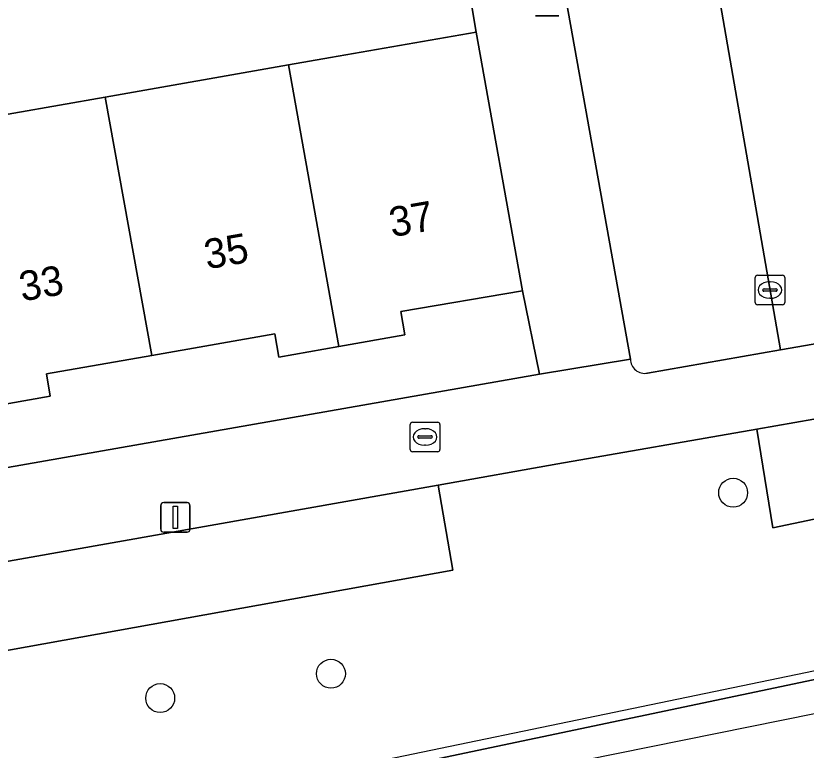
# Model space of a CAD drawing. Extents: x 162879 to 165540, y 384011 to 385181.
# Drawn here: x 164587.44 to 164614.16, y 384301.88 to 384326.69 of the extents above; entities that cross this region are included whole.
import ezdxf

# ---------------------------------------------------------------- set-up
doc = ezdxf.new("R2010")
doc.units = 0
for name, color, linetype in [('IMGEO_Boom', 7, 'Continuous'), ('IMGEO_Brandkraan', 7, 'Continuous'), ('IMGEO_Erf', 7, 'Continuous'), ('IMGEO_Geluidsscherm', 7, 'Continuous'), ('IMGEO_Groenvoorziening', 7, 'Continuous'), ('IMGEO_Hek', 7, 'Continuous'), ('IMGEO_Kolk', 7, 'Continuous'), ('IMGEO_Lichtmast', 7, 'Continuous'), ('IMGEO_Pand', 7, 'Continuous'), ('IMGEO_Pand_nummerreeks', 7, 'Continuous'), ('IMGEO_Parkeervlak_open', 7, 'Continuous'), ('IMGEO_Rijbaan_lokaal_open', 7, 'Continuous'), ('IMGEO_Spoorbaan_halfverhard', 7, 'Continuous'), ('IMGEO_Voetpad_open', 7, 'Continuous')]:
    doc.layers.add(name, color=color, linetype=linetype)

msp = doc.modelspace()

# ---------------------------------------------------------------- linework, layer by layer
at = {"layer": 'IMGEO_Boom'}
for centre in [(164611.691, 384310.577), (164598.098, 384304.463), (164592.324, 384303.638)]:
    msp.add_circle(centre, 0.489, dxfattribs=at)
at = {"layer": 'IMGEO_Brandkraan'}
for p, q in [((164600.777, 384312.035), (164600.777, 384312.887)), ((164600.852, 384312.961), (164601.704, 384312.961)), ((164601.778, 384312.887), (164601.778, 384312.035)), ((164601.265, 384312.741), (164601.29, 384312.741)), ((164601.036, 384312.455), (164601.036, 384312.467)), ((164601.474, 384312.418), (164601.076, 384312.418)), ((164601.079, 384312.504), (164601.477, 384312.504)), ((164601.52, 384312.467), (164601.52, 384312.455)), ((164601.288, 384312.181), (164601.263, 384312.181)), ((164601.704, 384311.961), (164600.852, 384311.961))]:
    msp.add_line(p, q, dxfattribs=at)
for points in [[(164600.777, 384312.035), (164600.777, 384312.887)], [(164600.852, 384312.961), (164601.704, 384312.961)], [(164601.778, 384312.887), (164601.778, 384312.035)], [(164601.704, 384311.961), (164600.852, 384311.961)]]:
    msp.add_lwpolyline(points, dxfattribs=at)
for centre, radius, start, end in [((164600.854, 384312.885), 0.0765, 91.552, 178.448), ((164600.854, 384312.885), 0.0765, 91.552, 178.448), ((164601.702, 384312.885), 0.0765, 1.552, 88.448), ((164601.702, 384312.885), 0.0765, 1.552, 88.448), ((164601.076, 384312.464), 0.0403, 85.8775, 175.7526), ((164601.073, 384312.454), 0.0366, 178.938, 274.7102), ((164601.477, 384312.461), 0.043, 264.8664, 352.4533), ((164601.481, 384312.466), 0.0386, 1.7309, 96.639), ((164600.854, 384312.037), 0.0765, 181.552, 268.448), ((164600.854, 384312.037), 0.0765, 181.552, 268.448), ((164601.702, 384312.037), 0.0765, 271.552, 358.448), ((164601.702, 384312.037), 0.0765, 271.552, 358.448)]:
    msp.add_arc(centre, radius, start, end, dxfattribs=at)
for centre, major_axis, ratio, start_param, end_param in [((164601.264, 384312.461), (-0.387, 0.002), 0.722429, 4.712389, 7.853982), ((164601.289, 384312.461), (-0.39, 0.002), 0.717154, 1.570796, 4.712389)]:
    msp.add_ellipse(centre, major_axis=major_axis, ratio=ratio, start_param=start_param, end_param=end_param, dxfattribs=at)
at = {"layer": 'IMGEO_Erf'}
for points in [[(164601.896, 384332.734), (164599.496, 384332.322), (164598.652, 384337.242), (164590.846, 384335.981), (164591.696, 384331.027), (164589.46, 384330.643), (164588.829, 384334.319), (164586.139, 384333.857), (164586.596, 384331.196), (164579.295, 384329.944), (164578.838, 384332.605), (164572.954, 384331.664), (164563.78, 384330.172), (164565.493, 384319.572), (164571.924, 384320.699), (164578.086, 384321.778), (164577.474, 384325.234), (164583.652, 384326.328), (164584.278, 384322.863), (164590.469, 384323.947), (164596.661, 384325.032), (164598.077, 384325.28), (164603.001, 384326.143)], [(164605.146, 384314.583), (164604.57, 384317.404), (164600.46, 384316.697), (164600.599, 384315.909), (164598.36, 384315.516), (164596.333, 384315.161), (164596.196, 384315.942), (164592.038, 384315.213), (164588.48, 384314.59), (164588.611, 384313.842), (164585.99, 384313.383), (164583.922, 384313.021), (164583.79, 384313.779), (164579.631, 384313.051), (164576.083, 384312.429), (164576.228, 384311.604), (164573.568, 384311.154), (164571.178, 384310.749), (164571.035, 384311.568), (164567.012, 384310.897), (164567.497, 384307.988)]]:
    msp.add_lwpolyline(points, close=True, dxfattribs=at)
at = {"layer": 'IMGEO_Geluidsscherm'}
msp.add_lwpolyline([(164676.85, 384317.503), (164663.933, 384314.802), (164648.266, 384311.595), (164636.969, 384309.223), (164597.183, 384300.976), (164565.574, 384294.368), (164548.747, 384290.97), (164534.634, 384287.879), (164524.441, 384285.774), (164509.439, 384282.631), (164506.722, 384282.083), (164492.433, 384279.293), (164482.587, 384277.14), (164470.079, 384274.477), (164466.147, 384273.624), (164450.636, 384270.401), (164434.466, 384267.046), (164426.586, 384265.503), (164423.587, 384264.967), (164410.248, 384262.029), (164381.356, 384255.946), (164378.846, 384255.471), (164286.152, 384236.059)], dxfattribs=at)
at = {"layer": 'IMGEO_Groenvoorziening'}
for points in [[(164570.841, 384295.099), (164676.845, 384317.39), (164676.805, 384317.608), (164676.697, 384318.204), (164676.564, 384318.941), (164676.197, 384320.96), (164676.125, 384321.356), (164675.977, 384322.17), (164675.969, 384322.216), (164677.849, 384322.588), (164678.075, 384322.632), (164750.678, 384336.983), (164746.257, 384341.893), (164719.392, 384336.261), (164713.602, 384337.987), (164708.768, 384336.785), (164709.372, 384333.056), (164702.612, 384331.542), (164702.126, 384330.291)], [(164670.971, 384319.893), (164634.961, 384313.589), (164634.489, 384316.562), (164621.743, 384314.342), (164622.331, 384311.344), (164613.028, 384309.386), (164612.492, 384312.726), (164605.765, 384311.55), (164601.721, 384310.835), (164602.215, 384307.958), (164571.047, 384302.351), (164549.296, 384298.603)]]:
    msp.add_lwpolyline(points, dxfattribs=at)
for points in [[(164621.743, 384314.342), (164620.846, 384314.186), (164612.492, 384312.726), (164613.028, 384309.386), (164622.331, 384311.344)], [(164601.721, 384310.835), (164570.503, 384305.317), (164571.047, 384302.351), (164602.215, 384307.958)]]:
    msp.add_lwpolyline(points, close=True, dxfattribs=at)
at = {"layer": 'IMGEO_Hek'}
msp.add_lwpolyline([(164676.845, 384317.39), (164570.841, 384295.099), (164487.306, 384277.828), (164444.165, 384268.675)], dxfattribs=at)
at = {"layer": 'IMGEO_Kolk'}
for p, q in [((164612.435, 384317), (164612.435, 384317.852)), ((164612.51, 384317.926), (164613.362, 384317.926)), ((164612.923, 384317.706), (164612.948, 384317.706)), ((164613.436, 384317.852), (164613.436, 384317)), ((164612.694, 384317.42), (164612.694, 384317.432)), ((164612.737, 384317.469), (164613.135, 384317.469)), ((164613.178, 384317.432), (164613.178, 384317.42)), ((164613.132, 384317.383), (164612.734, 384317.383)), ((164612.946, 384317.146), (164612.921, 384317.146)), ((164613.362, 384316.926), (164612.51, 384316.926))]:
    msp.add_line(p, q, dxfattribs=at)
for points in [[(164612.435, 384317), (164612.435, 384317.852)], [(164612.51, 384317.926), (164613.362, 384317.926)], [(164613.436, 384317.852), (164613.436, 384317)], [(164613.362, 384316.926), (164612.51, 384316.926)]]:
    msp.add_lwpolyline(points, dxfattribs=at)
for centre, radius, start, end in [((164612.512, 384317.85), 0.0765, 91.552, 178.448), ((164612.512, 384317.85), 0.0765, 91.552, 178.448), ((164613.36, 384317.85), 0.0765, 1.552, 88.448), ((164613.36, 384317.85), 0.0765, 1.552, 88.448), ((164612.734, 384317.429), 0.0403, 85.8775, 175.7526), ((164612.731, 384317.419), 0.0366, 178.938, 274.7102), ((164613.135, 384317.426), 0.043, 264.8664, 352.4533), ((164613.139, 384317.431), 0.0386, 1.7309, 96.639), ((164612.512, 384317.002), 0.0765, 181.552, 268.448), ((164612.512, 384317.002), 0.0765, 181.552, 268.448), ((164613.36, 384317.002), 0.0765, 271.552, 358.448), ((164613.36, 384317.002), 0.0765, 271.552, 358.448)]:
    msp.add_arc(centre, radius, start, end, dxfattribs=at)
for centre, major_axis, ratio, start_param, end_param in [((164612.922, 384317.426), (-0.387, 0.002), 0.722429, 4.712389, 7.853982), ((164612.947, 384317.426), (-0.39, 0.002), 0.717154, 1.570796, 4.712389)]:
    msp.add_ellipse(centre, major_axis=major_axis, ratio=ratio, start_param=start_param, end_param=end_param, dxfattribs=at)
at = {"layer": 'IMGEO_Lichtmast'}
for p, q in [((164605.798, 384326.691), (164605.008, 384326.691)), ((164605.008, 384326.691), (164605.798, 384326.691)), ((164592.442, 384310.243), (164593.232, 384310.243)), ((164593.232, 384310.243), (164592.442, 384310.243)), ((164592.342, 384309.343), (164592.342, 384310.143)), ((164592.342, 384310.143), (164592.342, 384309.343)), ((164593.332, 384310.143), (164593.332, 384309.343)), ((164593.332, 384309.343), (164593.332, 384310.143)), ((164593.232, 384309.243), (164592.442, 384309.243)), ((164592.442, 384309.243), (164593.232, 384309.243))]:
    msp.add_line(p, q, dxfattribs=at)
msp.add_lwpolyline([(164592.762, 384310.118), (164592.912, 384310.118), (164592.912, 384309.368), (164592.762, 384309.368), (164592.762, 384310.118)], dxfattribs=at)
for centre, start, end in [((164592.442, 384310.143), 90, 180), ((164592.442, 384310.143), 90, 180), ((164593.232, 384310.143), 0, 90), ((164593.232, 384310.143), 360, 90), ((164592.442, 384309.343), 180, 270), ((164592.442, 384309.343), 180, 270), ((164593.232, 384309.343), 270, 0), ((164593.232, 384309.343), 270, 0)]:
    msp.add_arc(centre, 0.1, start, end, dxfattribs=at)
at = {"layer": 'IMGEO_Pand'}
for points in [[(164603.001, 384326.143), (164598.077, 384325.28), (164596.661, 384325.032), (164598.36, 384315.516), (164600.599, 384315.909), (164600.46, 384316.697), (164604.57, 384317.404)], [(164590.469, 384323.947), (164592.038, 384315.213), (164596.196, 384315.942), (164596.333, 384315.161), (164598.36, 384315.516), (164596.661, 384325.032)], [(164590.469, 384323.947), (164584.278, 384322.863), (164585.99, 384313.383), (164588.611, 384313.842), (164588.48, 384314.59), (164592.038, 384315.213)]]:
    msp.add_lwpolyline(points, close=True, dxfattribs=at)
at = {"layer": 'IMGEO_Parkeervlak_open'}
for points in [[(164608.795, 384314.618), (164613.287, 384315.402), (164609.648, 384336.357)], [(164604.807, 384334.135), (164608.219, 384315.089)]]:
    msp.add_lwpolyline(points, dxfattribs=at)
msp.add_arc((164608.707, 384315.098), 0.488, 181.0138, 280.4399, dxfattribs=at)
at = {"layer": 'IMGEO_Rijbaan_lokaal_open'}
msp.add_lwpolyline([(164615.83, 384335.141), (164615.346, 384337.927), (164609.546, 384336.926), (164609.648, 384336.357), (164613.287, 384315.402), (164621.076, 384316.76), (164620.578, 384319.627), (164620.056, 384322.635), (164619.534, 384325.642), (164619.013, 384328.65), (164618.491, 384331.658), (164618.005, 384334.456), (164616.99, 384334.298)], dxfattribs=at)
at = {"layer": 'IMGEO_Spoorbaan_halfverhard'}
for points in [[(164425.392, 384263.049), (164536.705, 384286.506), (164606.695, 384301.557), (164706.743, 384321.763), (164764.301, 384333.387), (164787.305, 384338.107)], [(164774.592, 384336.49), (164762.806, 384333.959), (164739.742, 384329.293), (164728.434, 384326.858), (164727.709, 384327.095), (164726.256, 384326.916), (164725.221, 384326.008), (164678.238, 384316.168), (164677.889, 384317.826), (164676.873, 384317.622), (164676.805, 384317.608), (164676.845, 384317.39), (164570.841, 384295.099), (164487.306, 384277.828), (164444.165, 384268.675), (164308.907, 384240.511)]]:
    msp.add_lwpolyline(points, dxfattribs=at)
at = {"layer": 'IMGEO_Voetpad_open'}
msp.add_lwpolyline([(164604.807, 384334.135), (164604.085, 384338.154), (164601.052, 384337.654), (164601.896, 384332.734), (164603.001, 384326.143), (164604.57, 384317.404), (164605.146, 384314.583), (164608.219, 384315.089)], close=True, dxfattribs=at)
for points in [[(164571.047, 384302.351), (164570.503, 384305.317), (164601.721, 384310.835), (164605.765, 384311.55), (164612.492, 384312.726), (164620.846, 384314.186), (164621.743, 384314.342), (164634.489, 384316.562), (164667.48, 384322.309), (164670.33, 384322.801), (164670.31, 384322.915), (164669.968, 384324.893), (164669.813, 384325.791), (164666.875, 384325.314), (164652.061, 384322.884), (164627.234, 384318.542), (164627.379, 384317.708), (164621.1, 384316.619), (164621.076, 384316.76), (164613.287, 384315.402), (164608.795, 384314.618)], [(164608.219, 384315.089), (164605.146, 384314.583), (164567.497, 384307.988), (164566.149, 384307.752), (164566.746, 384304.692), (164543.678, 384300.64), (164542.816, 384300.508), (164542.531, 384300.894), (164542.076, 384303.524), (164537.143, 384302.704), (164501.4, 384296.463), (164501.53, 384295.716), (164495.216, 384294.638), (164487.071, 384293.338), (164482.627, 384292.563)]]:
    msp.add_lwpolyline(points, dxfattribs=at)
msp.add_arc((164608.707, 384315.098), 0.488, 181.0138, 280.4399, dxfattribs=at)

# ---------------------------------------------------------------- texts
at = {"layer": 'IMGEO_Pand_nummerreeks'}
for s, p in [('37', (164600.158, 384319.209)), ('35', (164593.905, 384318.123)), ('33', (164587.652, 384317.038))]:
    msp.add_text(s, height=1, rotation=9.8482, dxfattribs=at).set_placement(p)

doc.saveas('drawing.dxf')
